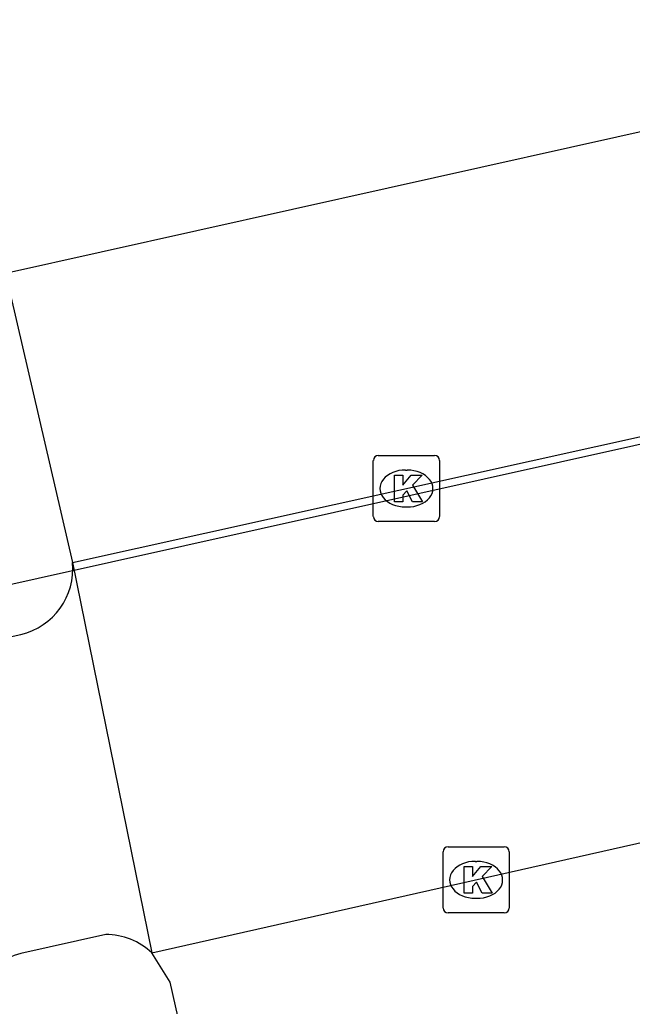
# Model space of a CAD drawing. Extents: x 161772 to 163123, y 383092 to 383917.
# Drawn here: x 163048.41 to 163057.68, y 383699.56 to 383714.49 of the extents above; entities that cross this region are included whole.
import ezdxf

# ---------------------------------------------------------------- set-up
doc = ezdxf.new("R2010")
doc.units = 0
for name, color, linetype in [('IMGEO_Kolk', 7, 'Continuous'), ('IMGEO_Pand_vergunning_verleend', 7, 'Continuous'), ('IMGEO_Rijbaan_lokaal_open', 7, 'Continuous'), ('IMGEO_Voetpad_open', 7, 'Continuous')]:
    doc.layers.add(name, color=color, linetype=linetype)

msp = doc.modelspace()

# ---------------------------------------------------------------- linework, layer by layer
at = {"layer": 'IMGEO_Kolk'}
for p, q in [((163053.833, 383707.895), (163054.685, 383707.895)), ((163053.758, 383706.969), (163053.758, 383707.821)), ((163054.759, 383707.821), (163054.759, 383706.969)), ((163054.246, 383707.675), (163054.271, 383707.675)), ((163054.269, 383707.115), (163054.244, 383707.115)), ((163054.685, 383706.895), (163053.833, 383706.895)), ((163054.888, 383701.972), (163055.74, 383701.972)), ((163054.813, 383701.046), (163054.813, 383701.898)), ((163055.814, 383701.898), (163055.814, 383701.046)), ((163055.301, 383701.752), (163055.326, 383701.752)), ((163055.324, 383701.192), (163055.299, 383701.192)), ((163055.74, 383700.972), (163054.888, 383700.972))]:
    msp.add_line(p, q, dxfattribs=at)
for points in [[(163053.833, 383707.895), (163054.685, 383707.895)], [(163053.758, 383706.969), (163053.758, 383707.821)], [(163054.759, 383707.821), (163054.759, 383706.969)], [(163054.079, 383707.595), (163054.202, 383707.595), (163054.202, 383707.444), (163054.332, 383707.595), (163054.496, 383707.595), (163054.35, 383707.444), (163054.503, 383707.195), (163054.351, 383707.195), (163054.266, 383707.359), (163054.202, 383707.292), (163054.202, 383707.195), (163054.079, 383707.195), (163054.079, 383707.595)], [(163054.685, 383706.895), (163053.833, 383706.895)], [(163054.888, 383701.972), (163055.74, 383701.972)], [(163054.813, 383701.046), (163054.813, 383701.898)], [(163055.814, 383701.898), (163055.814, 383701.046)], [(163055.134, 383701.672), (163055.257, 383701.672), (163055.257, 383701.521), (163055.387, 383701.672), (163055.551, 383701.672), (163055.405, 383701.521), (163055.558, 383701.272), (163055.406, 383701.272), (163055.321, 383701.436), (163055.257, 383701.369), (163055.257, 383701.272), (163055.134, 383701.272), (163055.134, 383701.672)], [(163055.74, 383700.972), (163054.888, 383700.972)]]:
    msp.add_lwpolyline(points, dxfattribs=at)
for centre, start, end in [((163053.835, 383707.819), 91.552, 178.448), ((163053.835, 383707.819), 91.552, 178.448), ((163054.683, 383707.819), 1.552, 88.448), ((163054.683, 383707.819), 1.552, 88.448), ((163053.835, 383706.971), 181.552, 268.448), ((163053.835, 383706.971), 181.552, 268.448), ((163054.683, 383706.971), 271.552, 358.448), ((163054.683, 383706.971), 271.552, 358.448), ((163054.89, 383701.896), 91.552, 178.448), ((163054.89, 383701.896), 91.552, 178.448), ((163055.738, 383701.896), 1.552, 88.448), ((163055.738, 383701.896), 1.552, 88.448), ((163054.89, 383701.048), 181.552, 268.448), ((163054.89, 383701.048), 181.552, 268.448), ((163055.738, 383701.048), 271.552, 358.448), ((163055.738, 383701.048), 271.552, 358.448)]:
    msp.add_arc(centre, 0.0765, start, end, dxfattribs=at)
for centre, major_axis, ratio, start_param, end_param in [((163054.245, 383707.395), (-0.387, 0.002), 0.722429, 4.712389, 7.853982), ((163054.27, 383707.395), (-0.39, 0.002), 0.717154, 1.570796, 4.712389), ((163055.3, 383701.472), (-0.387, 0.002), 0.722429, 4.712389, 7.853982), ((163055.325, 383701.472), (-0.39, 0.002), 0.717154, 1.570796, 4.712389)]:
    msp.add_ellipse(centre, major_axis=major_axis, ratio=ratio, start_param=start_param, end_param=end_param, dxfattribs=at)
at = {"layer": 'IMGEO_Pand_vergunning_verleend'}
msp.add_lwpolyline([(162993.909, 383721.134), (163001.45, 383746.157), (163009.166, 383743.831), (163009.809, 383745.965), (163011.405, 383745.484), (163016.15, 383761.229), (163023.626, 383758.976), (163024.262, 383761.086), (163067.776, 383747.972), (163075.772, 383712.068), (163041.89, 383704.522), (162999.381, 383717.505), (162999.921, 383719.274), (162993.909, 383721.134)], dxfattribs=at)
at = {"layer": 'IMGEO_Rijbaan_lokaal_open'}
for points in [[(163049.207, 383706.274), (163060.106, 383708.691)], [(163049.207, 383706.274), (163050.408, 383700.367)], [(163050.408, 383700.367), (163071.865, 383705.205)], [(163047.402, 383704.963), (163048.425, 383705.186)], [(163049.708, 383700.644), (163048.424, 383700.356)]]:
    msp.add_lwpolyline(points, dxfattribs=at)
for centre, radius, start, end in [((163048.187, 383706.182), 1.024, 283.4278, 5.1588), ((163049.713, 383699.633), 1.011, 46.5476, 90.2736), ((163048.632, 383699.463), 0.916, 103.1286, 154.6404)]:
    msp.add_arc(centre, radius, start, end, dxfattribs=at)
at = {"layer": 'IMGEO_Voetpad_open'}
for points in [[(163058.904, 383709.452), (163058.146, 383712.871), (163053.98, 383711.94), (163048.194, 383710.651)], [(163048.194, 383710.651), (163049.207, 383706.274)], [(163071.131, 383703.995), (163071.887, 383700.583), (163051.559, 383696.029), (163050.682, 383699.925), (163050.408, 383700.367)]]:
    msp.add_lwpolyline(points, dxfattribs=at)

doc.saveas('drawing.dxf')
